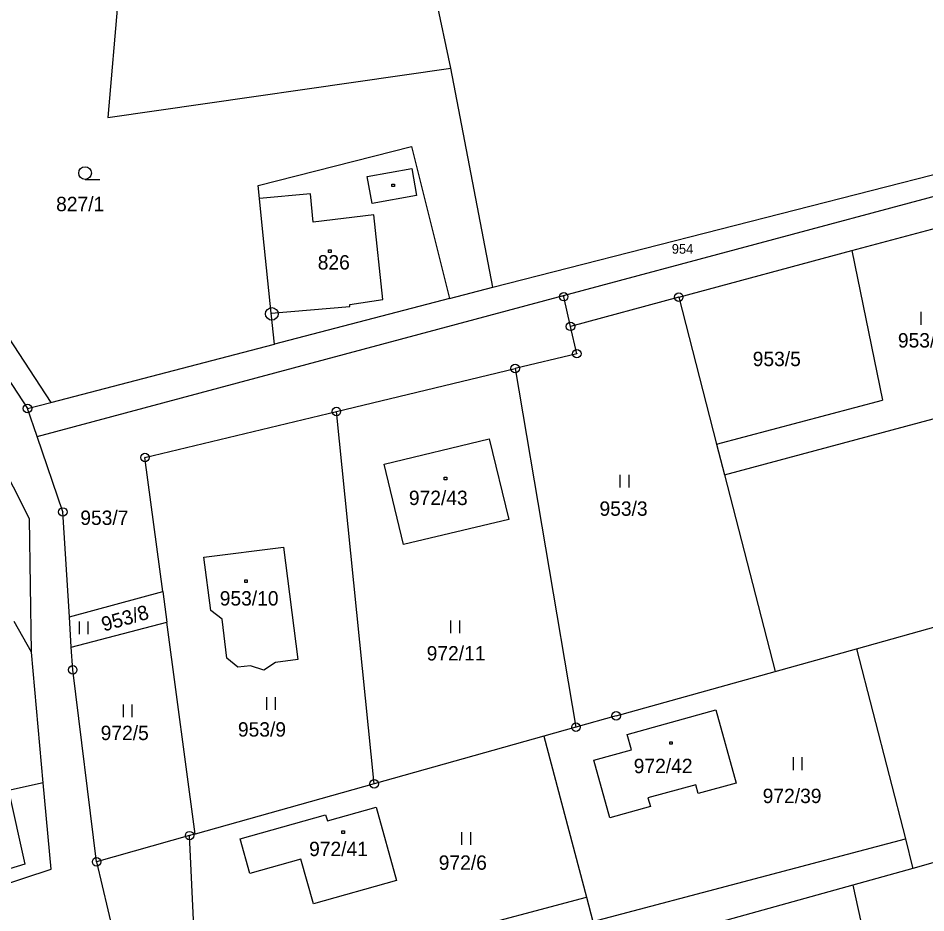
# Model space of a CAD drawing. Extents: x -468021 to -466942, y -1130484 to -1128584.
# Drawn here: x -467170.9 to -467063.6, y -1129121.4 to -1129015.6 of the extents above; entities that cross this region are included whole.
import ezdxf

# ---------------------------------------------------------------- set-up
doc = ezdxf.new("R2010")
doc.units = 0
doc.layers.add('DKM', color=7, linetype='Continuous')

msp = doc.modelspace()

# ---------------------------------------------------------------- linework, layer by layer
at = {"layer": 'DKM'}
for p, q in [((-467119.77, -1129021.48), (-467126.78, -1128988.74)), ((-467158.32, -1129003.9), (-467160.35, -1129027.33)), ((-467106.46, -1129048.38), (-466999.84, -1129019.84)), ((-467160.35, -1129027.33), (-467119.77, -1129021.48)), ((-467114.83, -1129047.4), (-467119.77, -1129021.48)), ((-467142.56, -1129035.38), (-467124.45, -1129030.74)), ((-467124.45, -1129030.74), (-467119.92, -1129048.72)), ((-467114.83, -1129047.4), (-467054.21, -1129031.9)), ((-467129.67, -1129034.3), (-467124.41, -1129033.35)), ((-467129.09, -1129037.5), (-467129.67, -1129034.3)), ((-467124.41, -1129033.35), (-467123.83, -1129036.55)), ((-467163.04, -1129034.64), (-467161.29, -1129034.64)), ((-467142.41, -1129036.89), (-467142.56, -1129035.38)), ((-467126.76, -1129035.2), (-467126.46, -1129035.2)), ((-467126.76, -1129035.5), (-467126.76, -1129035.2)), ((-467126.46, -1129035.2), (-467126.46, -1129035.5)), ((-467136.39, -1129036.33), (-467142.41, -1129036.89)), ((-467136.08, -1129039.7), (-467136.39, -1129036.33)), ((-467126.46, -1129035.5), (-467126.76, -1129035.5)), ((-467141.96, -1129041.28), (-467142.41, -1129036.89)), ((-467123.83, -1129036.55), (-467129.09, -1129037.5)), ((-467128.88, -1129038.84), (-467136.08, -1129039.7)), ((-467127.81, -1129048.83), (-467128.88, -1129038.84)), ((-467072.37, -1129043.06), (-467059.26, -1129039.53)), ((-467141.02, -1129050.47), (-467141.96, -1129041.28)), ((-467134.25, -1129042.97), (-467133.95, -1129042.97)), ((-467134.25, -1129043.27), (-467134.25, -1129042.97)), ((-467133.95, -1129043.27), (-467134.25, -1129043.27)), ((-467133.95, -1129042.97), (-467133.95, -1129043.27)), ((-467092.83, -1129048.57), (-467072.37, -1129043.06)), ((-467072.37, -1129043.06), (-467068.75, -1129060.76)), ((-467181.34, -1129044.17), (-467169.85, -1129061.73)), ((-467178.07, -1129044.25), (-467167.09, -1129061.01)), ((-467119.92, -1129048.72), (-467114.83, -1129047.4)), ((-467168.72, -1129065.05), (-467106.46, -1129048.38)), ((-467119.92, -1129048.72), (-467140.65, -1129054.12)), ((-467131.74, -1129049.45), (-467127.81, -1129048.83)), ((-467106.43, -1129048.51), (-467106.46, -1129048.38)), ((-467105.63, -1129052.02), (-467106.43, -1129048.51)), ((-467092.83, -1129048.57), (-467105.63, -1129052.02)), ((-467092.83, -1129048.57), (-467088.35, -1129065.95)), ((-467141.02, -1129050.47), (-467131.72, -1129049.68)), ((-467131.72, -1129049.68), (-467131.74, -1129049.45)), ((-467064.16, -1129051.82), (-467064.16, -1129050.32)), ((-467140.65, -1129054.12), (-467141.02, -1129050.47)), ((-467104.88, -1129055.25), (-467105.63, -1129052.02)), ((-467167.09, -1129061.01), (-467140.65, -1129054.12)), ((-467104.88, -1129055.25), (-467112.17, -1129057)), ((-467133.31, -1129062.09), (-467112.17, -1129057)), ((-467112.17, -1129057), (-467104.98, -1129099.41)), ((-467169.85, -1129061.73), (-467167.09, -1129061.01)), ((-467088.35, -1129065.95), (-467068.75, -1129060.76)), ((-467087.41, -1129069.58), (-467055.62, -1129061.04)), ((-467168.72, -1129065.05), (-467169.85, -1129061.73)), ((-467155.95, -1129067.53), (-467133.31, -1129062.09)), ((-467128.85, -1129106.12), (-467133.31, -1129062.09)), ((-467165.67, -1129073.97), (-467168.72, -1129065.05)), ((-467127.67, -1129068.3), (-467115.23, -1129065.32)), ((-467115.23, -1129065.32), (-467112.94, -1129074.85)), ((-467169.62, -1129074.79), (-467173.93, -1129066.27)), ((-467088.35, -1129065.95), (-467087.41, -1129069.58)), ((-467153.84, -1129083.39), (-467155.95, -1129067.53)), ((-467125.39, -1129077.83), (-467127.67, -1129068.3)), ((-467099.74, -1129071.07), (-467099.74, -1129069.57)), ((-467098.74, -1129069.57), (-467098.74, -1129071.07)), ((-467087.41, -1129069.58), (-467081.42, -1129092.83)), ((-467120.56, -1129069.87), (-467120.26, -1129069.87)), ((-467120.56, -1129070.17), (-467120.56, -1129069.87)), ((-467120.26, -1129070.17), (-467120.56, -1129070.17)), ((-467120.26, -1129069.87), (-467120.26, -1129070.17)), ((-467164.89, -1129086.38), (-467165.67, -1129073.97)), ((-467169.37, -1129090.55), (-467169.62, -1129074.79)), ((-467112.94, -1129074.85), (-467125.39, -1129077.83)), ((-467148.98, -1129079.32), (-467139.56, -1129078.13)), ((-467139.56, -1129078.13), (-467137.88, -1129091.43)), ((-467148.18, -1129085.61), (-467148.98, -1129079.32)), ((-467144.16, -1129081.99), (-467143.86, -1129081.99)), ((-467144.16, -1129082.29), (-467144.16, -1129081.99)), ((-467143.86, -1129082.29), (-467144.16, -1129082.29)), ((-467143.86, -1129081.99), (-467143.86, -1129082.29)), ((-467071.8, -1129090.15), (-467041.06, -1129081.57)), ((-467164.89, -1129086.38), (-467153.84, -1129083.39)), ((-467153.84, -1129083.39), (-467153.36, -1129087.01)), ((-467146.84, -1129086.66), (-467148.18, -1129085.61)), ((-467169.37, -1129090.55), (-467171.41, -1129086.9)), ((-467164.67, -1129089.95), (-467164.89, -1129086.38)), ((-467146.28, -1129091.27), (-467146.84, -1129086.66)), ((-467119.77, -1129088.3), (-467119.77, -1129086.8)), ((-467118.77, -1129086.8), (-467118.77, -1129088.3)), ((-467164.67, -1129089.95), (-467153.36, -1129087.01)), ((-467163.71, -1129088.42), (-467163.71, -1129086.92)), ((-467162.71, -1129086.92), (-467162.71, -1129088.42)), ((-467150.03, -1129112.06), (-467153.36, -1129087.01)), ((-467164.5, -1129092.64), (-467164.67, -1129089.95)), ((-467167.98, -1129106.01), (-467169.37, -1129090.55)), ((-467081.42, -1129092.83), (-467071.8, -1129090.15)), ((-467071.8, -1129090.15), (-467066.02, -1129112.62)), ((-467144.96, -1129092.32), (-467146.28, -1129091.27)), ((-467143.49, -1129092.15), (-467144.96, -1129092.32)), ((-467141.89, -1129092.68), (-467143.49, -1129092.15)), ((-467140.52, -1129091.76), (-467141.89, -1129092.68)), ((-467137.88, -1129091.43), (-467140.52, -1129091.76)), ((-467161.67, -1129115.34), (-467164.5, -1129092.64)), ((-467100.23, -1129098.08), (-467081.42, -1129092.83)), ((-467141.56, -1129097.38), (-467141.56, -1129095.88)), ((-467140.56, -1129095.88), (-467140.56, -1129097.38)), ((-467158.49, -1129098.24), (-467158.49, -1129096.74)), ((-467157.49, -1129096.74), (-467157.49, -1129098.24)), ((-467098.91, -1129100.27), (-467088.44, -1129097.36)), ((-467088.44, -1129097.36), (-467086.03, -1129106.02)), ((-467100.23, -1129098.08), (-467104.98, -1129099.41)), ((-467104.98, -1129099.41), (-467108.8, -1129100.49)), ((-467108.8, -1129100.49), (-467128.85, -1129106.12)), ((-467108.8, -1129100.49), (-467103.75, -1129119.52)), ((-467098.43, -1129102.08), (-467098.91, -1129100.27)), ((-467093.9, -1129101.14), (-467093.6, -1129101.14)), ((-467093.9, -1129101.44), (-467093.9, -1129101.14)), ((-467093.6, -1129101.44), (-467093.9, -1129101.44)), ((-467093.6, -1129101.14), (-467093.6, -1129101.44)), ((-467102.87, -1129103.31), (-467098.43, -1129102.08)), ((-467079.27, -1129104.48), (-467079.27, -1129102.98)), ((-467078.27, -1129102.98), (-467078.27, -1129104.48)), ((-467100.97, -1129110.14), (-467102.87, -1129103.31)), ((-467167.98, -1129106.01), (-467172.08, -1129106.91)), ((-467167.06, -1129116.21), (-467167.98, -1129106.01)), ((-467128.85, -1129106.12), (-467150.03, -1129112.06)), ((-467090.82, -1129106.22), (-467096.48, -1129107.78)), ((-467090.54, -1129107.26), (-467090.82, -1129106.22)), ((-467086.03, -1129106.02), (-467090.54, -1129107.26)), ((-467172.08, -1129106.91), (-467170.17, -1129115.61)), ((-467096.48, -1129107.78), (-467096.18, -1129108.81)), ((-467034.21, -1129107.49), (-467065.15, -1129116.12)), ((-467134.37, -1129110.48), (-467128.61, -1129108.89)), ((-467128.61, -1129108.89), (-467126.19, -1129117.53)), ((-467096.18, -1129108.81), (-467100.97, -1129110.14)), ((-467144.69, -1129112.61), (-467134.59, -1129109.79)), ((-467134.59, -1129109.79), (-467134.37, -1129110.48)), ((-467150.67, -1129112.24), (-467161.67, -1129115.34)), ((-467150.03, -1129112.06), (-467150.67, -1129112.24)), ((-467149.75, -1129131.7), (-467150.67, -1129112.24)), ((-467143.55, -1129116.71), (-467144.69, -1129112.61)), ((-467132.66, -1129111.68), (-467132.36, -1129111.68)), ((-467132.66, -1129111.98), (-467132.66, -1129111.68)), ((-467132.36, -1129111.98), (-467132.66, -1129111.98)), ((-467132.36, -1129111.68), (-467132.36, -1129111.98)), ((-467118.47, -1129113.33), (-467118.47, -1129111.83)), ((-467117.47, -1129111.83), (-467117.47, -1129113.33)), ((-467102.98, -1129122.41), (-467066.02, -1129112.62)), ((-467066.02, -1129112.62), (-467065.18, -1129116.01)), ((-467170.17, -1129115.61), (-467174.67, -1129116.96)), ((-467161.67, -1129115.34), (-467155.58, -1129141.16)), ((-467137.52, -1129115.03), (-467143.55, -1129116.71)), ((-467136.02, -1129120.3), (-467137.52, -1129115.03)), ((-467174.42, -1129118.63), (-467167.06, -1129116.21)), ((-467065.15, -1129116.12), (-467072.22, -1129118.09)), ((-467065.18, -1129116.01), (-467065.15, -1129116.12)), ((-467126.19, -1129117.53), (-467136.02, -1129120.3)), ((-467072.22, -1129118.09), (-467092.82, -1129123.83)), ((-467072.22, -1129118.09), (-467069.34, -1129131.24)), ((-467149.75, -1129131.7), (-467103.75, -1129119.52)), ((-467103.75, -1129119.52), (-467102.98, -1129122.41))]:
    msp.add_line(p, q, dxfattribs=at)
for centre, radius in [((-467163.04, -1129033.89), 0.75), ((-467106.43, -1129048.51), 0.5), ((-467092.83, -1129048.57), 0.5), ((-467106.43, -1129048.51), 0.01), ((-467092.83, -1129048.57), 0.01), ((-467140.95, -1129050.54), 0.75), ((-467140.95, -1129050.54), 0.01), ((-467105.63, -1129052.02), 0.5), ((-467105.63, -1129052.02), 0.01), ((-467104.88, -1129055.25), 0.5), ((-467104.88, -1129055.25), 0.01), ((-467112.17, -1129057), 0.5), ((-467112.17, -1129057), 0.01), ((-467169.85, -1129061.73), 0.5), ((-467169.85, -1129061.73), 0.01), ((-467133.31, -1129062.09), 0.5), ((-467133.31, -1129062.09), 0.01), ((-467155.95, -1129067.53), 0.5), ((-467155.95, -1129067.53), 0.01), ((-467165.67, -1129073.97), 0.5), ((-467165.67, -1129073.97), 0.01), ((-467164.5, -1129092.64), 0.5), ((-467164.5, -1129092.64), 0.01), ((-467100.23, -1129098.08), 0.5), ((-467100.23, -1129098.08), 0.01), ((-467104.98, -1129099.41), 0.5), ((-467104.98, -1129099.41), 0.01), ((-467128.85, -1129106.12), 0.5), ((-467128.85, -1129106.12), 0.01), ((-467150.67, -1129112.24), 0.5), ((-467150.67, -1129112.24), 0.01), ((-467161.67, -1129115.34), 0.5), ((-467161.67, -1129115.34), 0.01)]:
    msp.add_circle(centre, radius, dxfattribs=at)

# ---------------------------------------------------------------- texts
for s, height, p in [('827/1', 1.7, (-467166.46, -1129038.4)), ('954', 1.14, (-467093.65, -1129043.43)), ('826', 1.7, (-467135.52, -1129045.3)), ('953/6', 1.7, (-467066.91, -1129054.52)), ('953/5', 1.7, (-467084.08, -1129056.72)), ('972/43', 1.7, (-467124.74, -1129073.15)), ('953/3', 1.7, (-467102.2, -1129074.42)), ('953/7', 1.7, (-467163.6, -1129075.5)), ('953/10', 1.7, (-467147.11, -1129085.03)), ('972/11', 1.7, (-467122.64, -1129091.53)), ('972/5', 1.7, (-467161.19, -1129100.94)), ('953/9', 1.7, (-467144.96, -1129100.53)), ('972/42', 1.7, (-467098.15, -1129104.85)), ('972/39', 1.7, (-467082.9, -1129108.39)), ('972/41', 1.7, (-467136.54, -1129114.66)), ('972/6', 1.7, (-467121.21, -1129116.28))]:
    msp.add_text(s, height=height, dxfattribs=at).set_placement(p)
msp.add_text('953/8', height=1.7, rotation=15.9454, dxfattribs=at).set_placement((-467160.82, -1129088.12))

doc.saveas('drawing.dxf')
